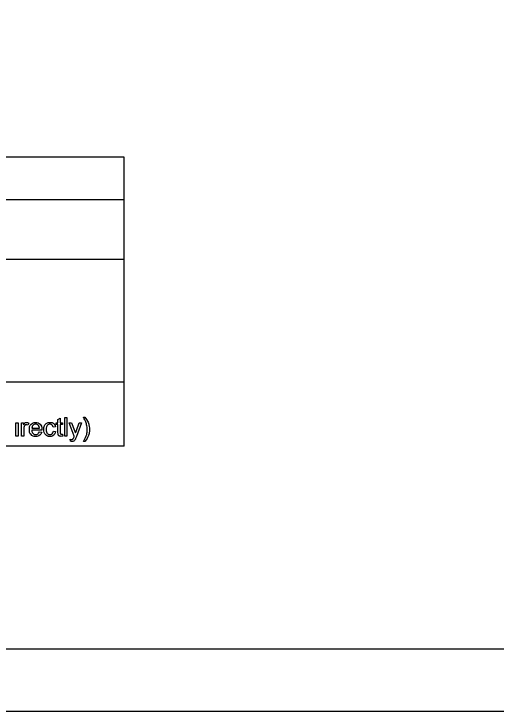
# Model space of a CAD drawing. Extents: x -15 to 405, y -40 to 87.
# Drawn here: x 57.89 to 61.79, y -40.29 to -34.65 of the extents above; entities that cross this region are included whole.
import ezdxf

# ---------------------------------------------------------------- set-up
doc = ezdxf.new("R2010")
doc.units = 0
for name, color, linetype in [('GM_X_Adjacent_County', 7, 'Continuous'), ('GM_X_County', 7, 'Continuous'), ('GM_X_Section', 7, 'Continuous'), ('GM_X_Township', 7, 'Continuous')]:
    doc.layers.add(name, color=color, linetype=linetype)

msp = doc.modelspace()

# ---------------------------------------------------------------- linework, layer by layer
at = {"layer": 'GM_X_Adjacent_County'}
for points in [[(57.9066, -38.0628), (57.9066, -37.9539), (57.9251, -37.9539), (57.9251, -38.0628), (57.9066, -38.0628)], [(57.9529, -38.0628), (57.9529, -37.9539), (57.9695, -37.9539), (57.9695, -37.9704)], [(58.2478, -38.0309), (58.2478, -37.9682), (58.2342, -37.9682), (58.2342, -37.9539), (58.2478, -37.9539), (58.2478, -37.927), (58.2662, -37.9159), (58.2662, -37.9539), (58.2846, -37.9539), (58.2846, -37.9682), (58.2662, -37.9682), (58.2662, -38.032)], [(58.3023, -38.0628), (58.3023, -37.9126), (58.3207, -37.9126), (58.3207, -38.0628), (58.3023, -38.0628)], [(58.3801, -38.0628), (58.3388, -37.9539), (58.3586, -37.9539), (58.3813, -38.0167)], [(58.3968, -38.0174), (58.42, -37.9539), (58.4385, -37.9539), (58.3972, -38.0646)], [(58.4531, -37.9101), (58.4663, -37.9101)], [(57.9713, -38.0058), (57.9713, -38.0628), (57.9529, -38.0628)], [(58.0119, -37.9574), (58.0055, -37.9745)], [(58.0368, -37.998), (58.0975, -37.998)], [(58.227, -37.986), (58.209, -37.9887)], [(58.1169, -38.0131), (58.0357, -38.0131)], [(58.0973, -38.0276), (58.1164, -38.03)], [(58.2106, -38.0229), (58.2287, -38.0253)], [(58.2846, -38.0463), (58.2873, -38.0626)], [(58.3485, -38.1046), (58.3464, -38.0872)], [(58.4663, -38.1069), (58.4531, -38.1069)]]:
    msp.add_lwpolyline(points, dxfattribs=at)
for points in [[(57.9695, -37.9704), (57.9758, -37.9589), (57.9812, -37.9552), (57.9865, -37.9515), (57.993, -37.9515), (58.0023, -37.9515), (58.0119, -37.9574)], [(58.1164, -38.03), (58.1119, -38.0467), (58.0997, -38.0559), (58.0875, -38.0652), (58.0685, -38.0652), (58.0447, -38.0652), (58.0307, -38.0505), (58.0167, -38.0358), (58.0167, -38.0093), (58.0167, -37.9818), (58.0309, -37.9667), (58.045, -37.9515), (58.0675, -37.9515), (58.0893, -37.9515), (58.1032, -37.9664), (58.117, -37.9812), (58.117, -38.0082), (58.117, -38.0098), (58.1169, -38.0131)], [(58.2287, -38.0253), (58.2257, -38.044), (58.2135, -38.0546), (58.2012, -38.0652), (58.1834, -38.0652), (58.1611, -38.0652), (58.1475, -38.0506), (58.1339, -38.036), (58.1339, -38.0087), (58.1339, -37.9911), (58.1398, -37.9779), (58.1456, -37.9647), (58.1575, -37.9581), (58.1695, -37.9515), (58.1835, -37.9515), (58.2012, -37.9515), (58.2125, -37.9605), (58.2238, -37.9695), (58.227, -37.986)], [(58.4531, -38.1069), (58.4837, -38.0578), (58.4837, -38.0085), (58.4837, -37.9893), (58.4793, -37.9703), (58.4758, -37.9549), (58.4695, -37.9408), (58.4656, -37.9316), (58.4531, -37.9101)], [(58.4663, -37.9101), (58.4855, -37.9358), (58.4948, -37.9617), (58.5027, -37.984), (58.5027, -38.0084), (58.5027, -38.0361), (58.492, -38.0619), (58.4814, -38.0877), (58.4663, -38.1069)], [(58.0055, -37.9745), (57.9987, -37.9705), (57.992, -37.9705), (57.986, -37.9705), (57.9812, -37.9741), (57.9764, -37.9778), (57.9744, -37.9842), (57.9713, -37.9941), (57.9713, -38.0058)], [(58.0975, -37.998), (58.0963, -37.9842), (58.0906, -37.9773), (58.0817, -37.9666), (58.0677, -37.9666), (58.055, -37.9666), (58.0463, -37.9752), (58.0377, -37.9837), (58.0368, -37.998)], [(58.209, -37.9887), (58.2064, -37.9777), (58.1999, -37.9722), (58.1934, -37.9666), (58.1842, -37.9666), (58.1703, -37.9666), (58.1616, -37.9766), (58.1529, -37.9866), (58.1529, -38.0082), (58.1529, -38.0302), (58.1613, -38.0401), (58.1697, -38.05), (58.1832, -38.05), (58.1941, -38.05), (58.2014, -38.0434), (58.2086, -38.0367), (58.2106, -38.0229)], [(58.0357, -38.0131), (58.0367, -38.031), (58.0459, -38.0405), (58.055, -38.05), (58.0686, -38.05), (58.0788, -38.05), (58.0859, -38.0447), (58.0931, -38.0393), (58.0973, -38.0276)], [(58.2873, -38.0626), (58.2795, -38.0642), (58.2734, -38.0642), (58.2633, -38.0642), (58.2578, -38.0611), (58.2523, -38.0579), (58.25, -38.0527), (58.2478, -38.0475), (58.2478, -38.0309)], [(58.2662, -38.032), (58.2662, -38.0399), (58.2672, -38.0421), (58.2681, -38.0444), (58.2703, -38.0457), (58.2725, -38.0471), (58.2766, -38.0471), (58.2796, -38.0471), (58.2846, -38.0463)], [(58.3464, -38.0872), (58.3525, -38.0888), (58.357, -38.0888), (58.3631, -38.0888), (58.3668, -38.0868), (58.3705, -38.0847), (58.3728, -38.0811), (58.3746, -38.0783), (58.3784, -38.0673), (58.379, -38.0658), (58.3801, -38.0628)], [(58.3972, -38.0646), (58.3905, -38.0825), (58.3868, -38.0893), (58.3819, -38.0983), (58.3755, -38.1026), (58.3692, -38.1068), (58.3604, -38.1068), (58.3551, -38.1068), (58.3485, -38.1046)], [(58.3813, -38.0167), (58.3857, -38.0287), (58.3892, -38.0419), (58.3924, -38.0294), (58.3968, -38.0174)]]:
    msp.add_open_spline(points, degree=3, dxfattribs=at)
at = {"layer": 'GM_X_County'}
msp.add_lwpolyline([(53.6557, -18.7867), (85.6557, -18.7867), (85.6557, -39.7867), (53.6557, -39.7867)], close=True, dxfattribs=at)
at = {"layer": 'GM_X_Section'}
msp.add_lwpolyline([(52.1557, -40.2867), (86.1557, -40.2867), (86.1557, -18.2867), (52.1557, -18.2867)], close=True, dxfattribs=at)
at = {"layer": 'GM_X_Township'}
for p, q in [((58.7833, -35.8064), (54.5333, -35.8064)), ((58.7833, -38.1439), (58.7833, -35.8064)), ((54.5333, -36.148), (58.7833, -36.148)), ((54.5333, -36.6313), (58.7833, -36.6313)), ((58.7833, -37.626), (54.5333, -37.626)), ((58.7833, -38.1439), (54.5333, -38.1439))]:
    msp.add_line(p, q, dxfattribs=at)

doc.saveas('drawing.dxf')
